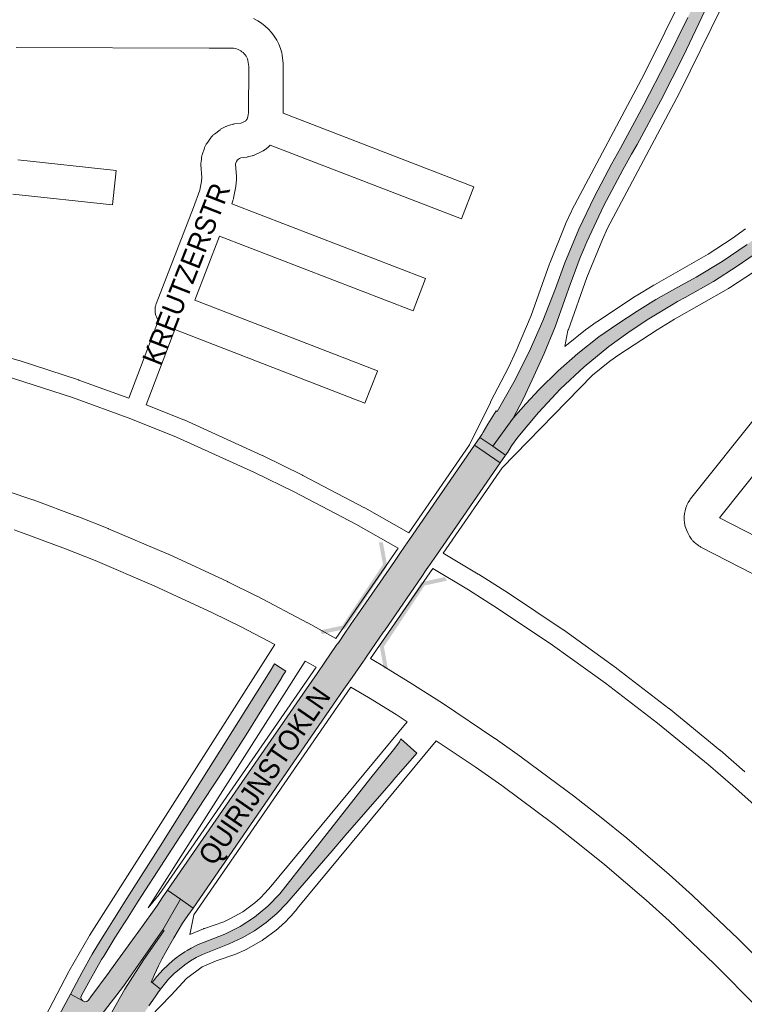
# Paper-space layout 'Layout1' of a CAD drawing. Header units: metres. Extents: x 123097 to 144122, y 392739 to 407589.
# Tile 379 of 510: x 134309 to 134582, y 398690 to 399061. Entities that reach past the tile are written whole.
import ezdxf
from ezdxf.enums import TextEntityAlignment as Align

# ---------------------------------------------------------------- set-up
doc = ezdxf.new("R2010")
doc.units = ezdxf.units.M
doc.header["$MEASUREMENT"] = 0
for name, color, linetype, lineweight in [('gs-anno-wegen algemeen tekst', 7, 'Continuous', 0), ('gs-knt-aanvullende hoofdweg', 7, 'Continuous', 0), ('gs-knt-fietspaden', 7, 'Continuous', 0), ('gs-knt-wegen algemeen', 7, 'Continuous', 0), ('gs-symb-viaduct', 7, 'Continuous', 0), ('gs-vlk-plantopografie wegen algemeen', 7, 'Continuous', 0), ('ir-ARC-asfalt-hoofdwegen-te inspecteren', 5, 'Continuous', 0)]:
    doc.layers.add(name, color=color, linetype=linetype, lineweight=lineweight)
doc.styles.add('Style-Arial', font='arial.ttf')

# ---------------------------------------------------------------- blocks, each defined once
blk = doc.blocks.new('gg0-viaduct_6')
at = {"layer": 'gs-symb-viaduct', "linetype": 'Continuous'}
blk.add_hatch(color=7, dxfattribs=at).paths.add_polyline_path([(-55.76, -16.89), (-58, -14), (-40, 0), (40, 0), (58, -14), (55.76, -16.89), (38.75, -3.66), (-38.75, -3.66)])

psp = doc.layouts.get("Layout1")

# ---------------------------------------------------------------- hatches: boundary and pattern name
at = {"layer": 'ir-ARC-asfalt-hoofdwegen-te inspecteren', "linetype": 'Continuous', "lineweight": 13}
for points in [[(134494.904, 398911.218), (134498.591, 398918.351), (134502.093, 398925.577), (134506.545, 398935.521), (134510.648, 398945.615), (134514.396, 398955.845), (134516.506, 398961.921), (134517.444, 398964.561), (134518.336, 398966.979), (134519.232, 398969.326), (134520.154, 398971.663), (134521.361, 398974.614), (134522.61, 398977.548), (134529.055, 398991.298), (134536.203, 399004.696), (134539.505, 399010.679), (134541.55, 399014.329), (134550.464, 399030.883), (134558.97, 399047.65), (134567.063, 399064.62), (134576.147, 399084.452), (134584.581, 399104.57), (134589.773, 399117.565), (134593.005, 399126.007), (134596.298, 399134.088), (134598.657, 399139.868), (134604.536, 399154.036), (134605.004, 399154.935), (134605.666, 399155.656), (134606.604, 399155.935), (134583.303, 399158.069), (134586.16, 399156.849), (134588.693, 399155.051), (134590.095, 399153.629), (134591.289, 399152.028), (134591.517, 399151.625), (134592.971, 399148.619), (134593.713, 399145.364), (134593.705, 399142.026), (134592.948, 399138.774), (134591.778, 399135.989), (134591.397, 399135.081), (134582.953, 399113.389), (134575.918, 399096.145), (134568.478, 399079.071), (134560.638, 399062.178), (134552.556, 399045.596), (134544.127, 399029.188), (134535.355, 399012.96), (134531.959, 399006.855), (134525.471, 398994.748), (134519.597, 398982.331), (134514.352, 398969.636), (134510.833, 398960.081), (134506.075, 398947.778), (134500.931, 398936.12), (134495.182, 398924.749), (134488.844, 398913.695), (134488.436, 398913.961), (134485.36, 398908.85), (134483.58, 398905.91), (134483.1, 398905), (134482.331, 398903.884), (134487.17, 398900.557)], [(134494.904, 398911.218), (134487.17, 398900.557), (134492.01, 398897.23), (134492.85, 398898.357), (134494.28, 398900.717), (134496.69, 398904.04), (134504.432, 398913.354), (134512.737, 398922.169), (134521.573, 398930.453), (134530.906, 398938.172), (134538.043, 398943.342), (134545.373, 398948.235), (134545.926, 398948.588), (134555.159, 398954.163), (134556.769, 398955.073), (134559.626, 398956.655), (134570.293, 398962.677), (134579.27, 398968.385), (134587.974, 398974.502), (134596.899, 398981.459), (134605.389, 398988.941), (134613.413, 398996.92), (134616.832, 399000.771), (134627.585, 399013.486), (134637.962, 399026.51), (134647.952, 399039.833), (134655.639, 399051.189), (134663.098, 399062.695), (134669.84, 399074.096), (134676.176, 399085.727), (134682.098, 399097.575), (134684.359, 399102.393), (134686.551, 399107.241), (134689.464, 399114.094), (134692.045, 399121.079), (134694.288, 399128.18), (134696.347, 399135.453), (134697.172, 399137.687), (134698.453, 399139.694), (134700.131, 399141.384), (134702.13, 399142.678), (134704.446, 399143.54), (134706.896, 399143.87), (134711.321, 399143.953), (134693.933, 399146.034), (134689.952, 399130.96), (134689.699, 399130.001), (134685.598, 399117.911), (134680.874, 399106.05), (134675.54, 399094.45), (134669.61, 399083.144), (134661.037, 399068.431), (134651.913, 399054.053), (134642.25, 399040.032), (134632.035, 399026.661), (134621.453, 399013.579), (134610.512, 399000.795), (134608.979, 398999.115), (134600.774, 398991.13), (134592.12, 398983.635), (134583.045, 398976.653), (134573.582, 398970.21), (134563.761, 398964.325), (134555.717, 398959.896), (134548.553, 398955.822), (134541.519, 398951.525), (134534.245, 398946.755), (134527.132, 398941.748), (134519.276, 398935.584), (134511.8, 398928.966), (134504.728, 398921.917), (134499.634, 398916.543)], [(134369.53, 398729.905), (134374.354, 398726.545), (134428.387, 398804.967), (134431.146, 398808.972), (134434.177, 398813.372), (134438.446, 398819.569), (134438.835, 398820.134), (134439.242, 398820.725), (134441.364, 398823.804), (134446.064, 398830.626), (134446.363, 398831.059), (134460.443, 398851.479), (134462.151, 398853.955), (134464.246, 398856.991), (134465.983, 398859.508), (134490.022, 398894.349), (134480.345, 398901.002), (134455.867, 398865.467), (134454.129, 398862.944), (134452.199, 398860.142), (134450.165, 398857.189), (134436.276, 398837.039), (134436.05, 398836.71), (134435.288, 398835.607), (134431.482, 398830.088), (134429.027, 398826.526), (134428.645, 398825.972), (134428.272, 398825.432), (134423.99, 398819.224), (134421.046, 398814.955), (134417.031, 398809.133), (134364.706, 398733.265)], [(134490.022, 398894.349), (134492.01, 398897.23), (134487.17, 398900.557), (134482.331, 398903.884), (134480.345, 398901.002)], [(134448.873, 398773.773), (134449.967, 398775.036), (134458.572, 398784.971), (134452.551, 398790.256), (134452.061, 398789.232), (134451.496, 398788.248), (134449.828, 398786.177), (134449.329, 398785.557), (134441.3, 398775.57), (134406.95, 398731.89), (134402.474, 398727.245), (134397.499, 398723.139), (134392.089, 398719.626), (134386.314, 398716.752), (134376.19, 398712.751), (134373.616, 398711.47), (134372.081, 398710.576), (134371.17, 398710.045), (134368.819, 398708.465), (134368.476, 398708.2), (134366.68, 398706.815), (134363.058, 398703.409), (134360.695, 398700.706), (134358.93, 398698.45), (134362.049, 398695.955), (134363.548, 398697.88), (134365.113, 398699.761), (134367.25, 398701.889), (134371.175, 398705.197), (134373.308, 398706.631), (134375.529, 398707.924), (134377.83, 398709.07), (134387.92, 398713.057), (134392.808, 398715.267), (134397.462, 398717.935), (134401.838, 398721.038), (134405.895, 398724.546), (134409.598, 398728.428), (134426.661, 398748.128), (134431.607, 398753.839), (134447.128, 398771.758)], [(134369.53, 398729.905), (134364.706, 398733.265), (134362.73, 398730.4), (134360.874, 398727.674), (134358.997, 398724.961), (134356.155, 398720.935), (134353.27, 398716.944), (134352.534, 398715.897), (134343.228, 398703.123), (134342.674, 398702.34), (134335.801, 398693.11), (134334.904, 398691.876), (134334.296, 398691.384), (134333.526, 398691.252), (134332.789, 398691.513), (134328.169, 398694.118), (134318.678, 398676.601), (134318.065, 398675.589), (134315.349, 398671.494), (134313.172, 398668.125), (134306.721, 398657.944), (134304.484, 398654.412), (134298.927, 398645.433), (134296.698, 398641.879), (134296.142, 398641.083), (134294.511, 398639.013), (134292.575, 398637.226), (134302.971, 398631.698), (134303.176, 398632.089), (134312.77, 398648.2), (134321.71, 398661.87), (134332.89, 398677.24), (134339.742, 398686.176), (134348.08, 398697.05), (134362.96, 398718.3)], [(134310.49, 398625.209), (134323.27, 398618.35), (134322.91, 398621.17), (134322.877, 398623.603), (134323.291, 398626.001), (134324.137, 398628.283), (134332.952, 398644.252), (134332.954, 398644.689), (134333.131, 398645.088), (134334.832, 398648.226), (134335.176, 398648.861), (134335.486, 398649.1), (134335.863, 398649.203), (134338.321, 398654.124), (134338.35, 398654.826), (134338.611, 398655.478), (134340.468, 398658.925), (134342.553, 398662.858), (134344.521, 398666.594), (134349.786, 398676.462), (134351.826, 398680.154), (134354.64, 398684.977), (134357.658, 398689.675), (134360.026, 398693.135), (134361.021, 398694.556), (134362.049, 398695.955), (134358.93, 398698.45), (134358.5, 398698.66), (134359.735, 398701.437), (134360.528, 398703.126), (134361.341, 398704.804), (134362.6, 398707.281), (134363.901, 398709.742), (134367.042, 398715.323), (134370.386, 398720.784), (134372.38, 398723.679), (134374.354, 398726.545), (134369.53, 398729.905), (134362.96, 398718.3), (134363.41, 398718.04), (134355.718, 398707.191), (134348.594, 398695.96), (134342.056, 398684.379), (134340.776, 398681.939), (134339.524, 398679.488), (134311.539, 398627.152), (134310.664, 398625.515)]]:
    psp.add_hatch(color=5, dxfattribs=at).paths.add_polyline_path(points, flags=0)
at = {"layer": 'ir-ARC-asfalt-hoofdwegen-te inspecteren', "linetype": 'Continuous', "lineweight": 13, "extrusion": (0, 0, -1)}
psp.add_hatch(color=5, dxfattribs=at).paths.add_polyline_path([(-134332.789, 398691.513), (-134332.267, 398692.1), (-134332.097, 398692.868), (-134332.324, 398693.62), (-134335.707, 398699.751), (-134339.874, 398707.173), (-134340.648, 398708.469), (-134344.82, 398715.3), (-134348.249, 398720.557), (-134349.203, 398722.123), (-134353.644, 398729.078), (-134363.555, 398744.495), (-134369.294, 398753.341), (-134371.988, 398757.424), (-134378.232, 398767.08), (-134386.223, 398779.223), (-134394.342, 398791.846), (-134400.213, 398801.376), (-134407.679, 398813.165), (-134407.587, 398813.259), (-134408.397, 398814.528), (-134409.233, 398815.783), (-134405.006, 398818.525), (-134403.33, 398815.807), (-134375.194, 398771.115), (-134361.883, 398749.899), (-134349.424, 398730.176), (-134344.082, 398721.692), (-134343.443, 398720.675), (-134341.535, 398717.695), (-134339.413, 398714.299), (-134336.339, 398709.142), (-134332.454, 398702.139), (-134329.429, 398696.443), (-134328.169, 398694.118)], flags=0)

# ---------------------------------------------------------------- linework, layer by layer
at = {"layer": 'gs-knt-aanvullende hoofdweg', "color": 7, "linetype": 'Continuous', "flags": 128}
for points in [[(134455.556, 398867.933), (134478.422, 398901.099), (134486.308, 398917.121), (134486.375, 398917.253), (134493.073, 398930.208), (134496.046, 398936.579), (134501.595, 398949.852), (134508.591, 398969.324), (134508.692, 398969.589), (134514.608, 398984.289), (134514.745, 398984.607), (134516.836, 398989.182), (134516.931, 398989.382), (134517.032, 398989.58), (134544.183, 399040.747), (134559.819, 399072.374), (134576.061, 399109.462), (134593.198, 399152.952)], [(134573.36, 399065.874), (134557.599, 399033.994), (134557.501, 399033.802), (134530.404, 398982.736), (134528.477, 398978.521), (134522.679, 398964.112), (134515.666, 398944.593), (134515.599, 398944.413), (134515.527, 398944.236), (134514.332, 398938.137), (134514.517, 398938.319), (134514.59, 398938.385), (134514.625, 398938.418), (134514.662, 398938.45), (134514.734, 398938.516), (134514.958, 398938.705), (134522.068, 398944.454), (134522.262, 398944.605), (134522.46, 398944.75), (134526.183, 398947.377), (134526.394, 398947.52), (134540.984, 398957.088), (134541.177, 398957.211), (134547.837, 398961.294), (134548.048, 398961.419), (134568.337, 398972.961), (134577.392, 398978.848), (134582.43, 398982.528)], [(134585.751, 398966.367), (134576.337, 398960.247), (134576.149, 398960.128), (134575.958, 398960.015), (134555.582, 398948.424), (134549.125, 398944.465), (134534.737, 398935.03), (134531.321, 398932.619), (134524.744, 398927.302), (134490.736, 398892.499), (134468.558, 398860.331)], [(134428.073, 398828.064), (134451.555, 398862.131)], [(134464.566, 398854.541), (134441.118, 398820.525)], [(134357.431, 398726.671), (134361.576, 398731.599), (134420.652, 398817.3)], [(134433.711, 398809.779), (134374.611, 398724.044), (134373.195, 398717.038), (134373.123, 398716.722), (134373.113, 398716.676), (134373.073, 398716.533)]]:
    psp.add_lwpolyline(points, dxfattribs=at)
at = {"layer": 'gs-knt-fietspaden', "color": 7, "linetype": 'Continuous', "flags": 128}
for points in [[(134124.519, 398968.582), (134182.98, 398960.992), (134183.026, 398960.986), (134193.886, 398959.428), (134193.971, 398959.415), (134217.486, 398955.453), (134217.602, 398955.432), (134240.97, 398950.684), (134241.056, 398950.665), (134252.676, 398947.998), (134252.734, 398947.984), (134264.309, 398945.122), (134264.361, 398945.109), (134285.987, 398939.41), (134286.064, 398939.389), (134308.657, 398932.879), (134308.771, 398932.844), (134331.129, 398925.57), (134331.242, 398925.531), (134350.091, 398918.682)], [(134451.555, 398862.131), (134435.557, 398871.17), (134412.378, 398883.351), (134397.422, 398890.74), (134368.128, 398904.054), (134350.892, 398910.921), (134328.9, 398918.913), (134306.656, 398926.15), (134284.159, 398932.632), (134262.598, 398938.314), (134251.077, 398941.163), (134239.529, 398943.813), (134216.262, 398948.541), (134192.847, 398952.486), (134182.053, 398954.033), (134123.656, 398961.615), (134118.33, 398962.168), (134111.462, 398962.592), (134106.124, 398962.699), (134100.781, 398962.612), (134075.792, 398961.207), (134057.008, 398959.948), (134031.093, 398957.835)], [(134350.091, 398918.682), (134361.271, 398948.051)], [(134367.457, 398944.57), (134356.651, 398916.183)], [(134468.558, 398860.331), (134481.706, 398852.399), (134481.772, 398852.358), (134493.07, 398845.193), (134493.143, 398845.145), (134513.68, 398831.391), (134513.774, 398831.327), (134533.855, 398816.915), (134533.946, 398816.847), (134553.55, 398801.793), (134553.639, 398801.722), (134572.745, 398786.042), (134572.81, 398785.988), (134582.171, 398777.917)], [(134860.696, 398418.626), (134700.874, 398634.651), (134700.61, 398635.008), (134700.361, 398635.344), (134700.319, 398635.402), (134693.198, 398645.451), (134678.471, 398665.196), (134670.897, 398674.853), (134655.229, 398693.861), (134647.185, 398703.15), (134638.992, 398712.308), (134622.138, 398730.252), (134604.721, 398747.63), (134586.742, 398764.445), (134577.566, 398772.619), (134568.259, 398780.643), (134549.229, 398796.26), (134529.715, 398811.244), (134509.727, 398825.59), (134489.273, 398839.288), (134478.045, 398846.409), (134464.566, 398854.541)]]:
    psp.add_lwpolyline(points, dxfattribs=at)
at = {"layer": 'gs-knt-wegen algemeen', "color": 7, "linetype": 'Continuous', "flags": 128}
for points in [[(134397.125, 399061.757), (134398.655, 399060.95), (134400.107, 399060.01), (134401.47, 399058.946), (134402.733, 399057.764), (134403.886, 399056.476), (134404.921, 399055.09), (134405.829, 399053.618), (134406.602, 399052.071), (134407.236, 399050.462), (134407.724, 399048.803), (134407.783, 399048.543), (134407.831, 399048.28), (134407.868, 399048.016), (134408.25, 399044.821), (134408.276, 399044.553), (134408.292, 399044.284), (134408.296, 399044.014), (134408.202, 399026.138), (134480.106, 398998.396, -0.3278588), (134480.11, 398998.385), (134475.43, 398986.253, -0.3278585), (134475.419, 398986.249), (134403.375, 399014.045)], [(134308.313, 399008.5), (134345.366, 399004.515, -0.368104), (134345.374, 399004.504), (134343.984, 398991.577, -0.3681056), (134343.973, 398991.569), (134306.454, 398995.604)], [(134388.866, 398991.97), (134461.893, 398963.763, -0.3859411), (134461.898, 398963.751), (134457.214, 398951.623, -0.3859422), (134457.202, 398951.618), (134384.252, 398979.794), (134374.917, 398955.642), (134443.748, 398928.938, -0.3858833), (134443.753, 398928.925), (134439.051, 398916.805, -0.3858829), (134439.038, 398916.8), (134367.457, 398944.57)]]:
    psp.add_lwpolyline(points, format="xyb", dxfattribs=at)
for points in [[(134394.863, 399024.329), (134395, 399024.766), (134395.182, 399026.175), (134395.274, 399043.677), (134394.996, 399046.003), (134394.805, 399046.547), (134394.566, 399047.072), (134394.282, 399047.573), (134393.954, 399048.047), (134393.585, 399048.491), (134393.178, 399048.899), (134392.736, 399049.27), (134392.263, 399049.6), (134391.763, 399049.887), (134391.239, 399050.127), (134390.696, 399050.321), (134390.138, 399050.465), (134389.569, 399050.559), (134380.408, 399050.628), (134307.73, 399050.814)], [(134361.271, 398948.051), (134361.176, 398948.179), (134361.171, 398948.186), (134360.999, 398948.445), (134360.994, 398948.452), (134360.835, 398948.719), (134360.831, 398948.726), (134360.684, 398949.001), (134360.68, 398949.008), (134360.548, 398949.29), (134360.544, 398949.298), (134360.426, 398949.585), (134360.423, 398949.593), (134360.318, 398949.886), (134360.316, 398949.894), (134360.226, 398950.192), (134360.223, 398950.2), (134360.148, 398950.502), (134360.146, 398950.51), (134360.086, 398950.815), (134360.085, 398950.824), (134360.039, 398951.131), (134360.038, 398951.14), (134360.008, 398951.449), (134360.008, 398951.458), (134359.993, 398951.768), (134359.993, 398951.777), (134359.993, 398952.088), (134359.993, 398952.096), (134360.009, 398952.407), (134360.01, 398952.416), (134360.04, 398952.725), (134360.041, 398952.733), (134360.088, 398953.041), (134360.089, 398953.049), (134360.15, 398953.354), (134360.152, 398953.363), (134360.228, 398953.664), (134360.23, 398953.672), (134360.321, 398953.97), (134360.324, 398953.978), (134360.429, 398954.271), (134374.438, 398990.519), (134376.855, 398997.028), (134377.513, 399000.452), (134377.592, 399001.864), (134377.297, 399006.618), (134377.287, 399006.875), (134377.286, 399007.132), (134377.296, 399007.39), (134377.315, 399007.646), (134377.444, 399008.981), (134377.479, 399009.27), (134377.526, 399009.557), (134377.586, 399009.841), (134377.659, 399010.123), (134377.744, 399010.401), (134378.585, 399012.94), (134378.678, 399013.201), (134378.782, 399013.458), (134378.896, 399013.711), (134379.022, 399013.958), (134379.157, 399014.2), (134379.303, 399014.436), (134379.459, 399014.665), (134381.008, 399016.844), (134381.174, 399017.067), (134381.348, 399017.282), (134381.532, 399017.49), (134381.725, 399017.689), (134381.926, 399017.881), (134382.135, 399018.063), (134382.351, 399018.237), (134384.473, 399019.865), (134384.697, 399020.029), (134384.927, 399020.184), (134385.164, 399020.328), (134385.407, 399020.462), (134385.655, 399020.586), (134386.601, 399021.033), (134386.828, 399021.135), (134387.059, 399021.228), (134387.293, 399021.313), (134387.531, 399021.388), (134389.038, 399021.835), (134389.345, 399021.918), (134389.656, 399021.986), (134389.97, 399022.039), (134392.358, 399022.379), (134392.626, 399022.452), (134393.966, 399023.062), (134393.999, 399023.091), (134394.033, 399023.121), (134394.066, 399023.152), (134394.099, 399023.183), (134394.132, 399023.214), (134394.164, 399023.246), (134394.195, 399023.279), (134394.226, 399023.312), (134394.257, 399023.345), (134394.287, 399023.379), (134394.317, 399023.413), (134394.346, 399023.448), (134394.375, 399023.483), (134394.403, 399023.519), (134394.43, 399023.555), (134394.458, 399023.591), (134394.484, 399023.628), (134394.51, 399023.665), (134394.536, 399023.702), (134394.561, 399023.74), (134394.585, 399023.778), (134394.609, 399023.817), (134394.633, 399023.855), (134394.656, 399023.894), (134394.678, 399023.934), (134394.699, 399023.974), (134394.721, 399024.014), (134394.741, 399024.054), (134394.761, 399024.095), (134394.781, 399024.136), (134394.799, 399024.177), (134394.818, 399024.219), (134394.861, 399024.323)], [(134394.861, 399024.323), (134394.862, 399024.326), (134394.863, 399024.329)], [(134394.861, 399024.323), (134394.862, 399024.326), (134394.863, 399024.329)], [(134403.375, 399014.045), (134403.308, 399013.978), (134403.236, 399013.907), (134403.164, 399013.836), (134403.091, 399013.766), (134403.017, 399013.696), (134402.944, 399013.627), (134402.869, 399013.558), (134402.795, 399013.49), (134402.72, 399013.422), (134402.644, 399013.355), (134402.568, 399013.288), (134402.492, 399013.222), (134402.415, 399013.156), (134402.338, 399013.09), (134402.261, 399013.025), (134402.183, 399012.961), (134402.105, 399012.897), (134402.026, 399012.833), (134401.947, 399012.771), (134401.867, 399012.708), (134401.787, 399012.646), (134401.707, 399012.585), (134401.626, 399012.524), (134401.545, 399012.463), (134401.464, 399012.403), (134401.382, 399012.344), (134401.3, 399012.285), (134401.217, 399012.226), (134401.134, 399012.168), (134401.051, 399012.111), (134400.967, 399012.054), (134400.883, 399011.998), (134400.663, 399011.857), (134400.437, 399011.725), (134400.205, 399011.602), (134399.969, 399011.489), (134397.537, 399010.382), (134397.294, 399010.277), (134397.046, 399010.182), (134396.796, 399010.098), (134396.542, 399010.023), (134395.374, 399009.707), (134395.116, 399009.643), (134394.855, 399009.589), (134394.592, 399009.546), (134392.282, 399009.217), (134391.796, 399009.073), (134391.053, 399008.503), (134390.637, 399007.918), (134390.333, 399007), (134390.324, 399006.907), (134390.611, 399002.287), (134390.621, 399002.033), (134390.622, 399001.778), (134390.613, 399001.524), (134390.489, 398999.292), (134390.466, 398999.001), (134390.431, 398998.712), (134390.382, 398998.424), (134389.539, 398994.039), (134389.483, 398993.775), (134389.415, 398993.514), (134389.337, 398993.256), (134389.249, 398993.002), (134388.866, 398991.97)], [(134605.987, 398916.017), (134598.429, 398906.045), (134598.336, 398905.925), (134572.617, 398873.591), (134591.396, 398863.982), (134591.446, 398863.956), (134663.372, 398826.364)], [(134585.441, 398852.404), (134565.524, 398862.595), (134565.257, 398862.739), (134564.998, 398862.895), (134564.746, 398863.064), (134564.502, 398863.243), (134564.267, 398863.434), (134563.045, 398864.475), (134562.814, 398864.682), (134562.593, 398864.9), (134562.382, 398865.128), (134562.182, 398865.366), (134561.994, 398865.613), (134561.263, 398866.725), (134560.635, 398867.898), (134560.116, 398869.124), (134559.71, 398870.391), (134559.419, 398871.69), (134559.247, 398873.01), (134559.23, 398873.276), (134559.224, 398873.542), (134559.229, 398873.809), (134559.244, 398874.075), (134559.378, 398875.176), (134559.602, 398876.262), (134559.915, 398877.325), (134560.315, 398878.36), (134560.799, 398879.358), (134561.364, 398880.312), (134561.541, 398880.57), (134561.729, 398880.818), (134588.099, 398913.97)], [(134304.717, 398883.511), (134313.913, 398880.426), (134314.12, 398880.352), (134330.845, 398874.104), (134330.968, 398874.057), (134342.308, 398869.558), (134342.456, 398869.497), (134364.907, 398859.944), (134365.102, 398859.858), (134387.227, 398849.573), (134387.371, 398849.504), (134398.305, 398844.091), (134398.444, 398844.02), (134417.405, 398834.06), (134417.568, 398833.971), (134428.073, 398828.064)], [(134405.087, 398825.823), (134392.459, 398832.457), (134381.666, 398837.8), (134359.711, 398848.006), (134337.432, 398857.485), (134326.227, 398861.931), (134309.667, 398868.117), (134306.995, 398869.014)], [(134310.443, 398667.635), (134310.431, 398667.739), (134310.408, 398668.052), (134310.401, 398668.366), (134310.409, 398668.68), (134310.432, 398668.993), (134310.47, 398669.304), (134310.522, 398669.613), (134310.59, 398669.92), (134310.673, 398670.223), (134310.769, 398670.521), (134310.881, 398670.815), (134311.006, 398671.102), (134311.145, 398671.384), (134327.535, 398702.66), (134327.66, 398702.888), (134335.2, 398715.974), (134335.349, 398716.219), (134405.087, 398825.823)], [(134416.56, 398819.601), (134357.431, 398726.671)], [(134420.652, 398817.3), (134416.56, 398819.601)], [(134441.118, 398820.525), (134447.016, 398817.034), (134447.115, 398816.975), (134457.645, 398810.489), (134457.735, 398810.433), (134468.286, 398803.693), (134487.93, 398790.487), (134488.057, 398790.399), (134498.153, 398783.26), (134498.28, 398783.168), (134518.12, 398768.406), (134518.246, 398768.31), (134527.984, 398760.69), (134528.066, 398760.624), (134537.68, 398752.847), (134537.825, 398752.726), (134553.491, 398739.283), (134553.606, 398739.183), (134562.382, 398731.289), (134562.503, 398731.177), (134579.65, 398714.949), (134579.807, 398714.795), (134596.395, 398697.995)], [(134454.944, 398796.766), (134450.772, 398799.431), (134440.336, 398805.859), (134433.711, 398809.779)], [(134373.073, 398716.533), (134378.213, 398718.698), (134378.406, 398718.776), (134378.601, 398718.848), (134385.847, 398721.368), (134388.212, 398722.415), (134393.095, 398725.157), (134397.594, 398728.494), (134399.561, 398730.265), (134401.477, 398732.223), (134403.582, 398734.684), (134454.944, 398796.766)], [(134465.913, 398789.599), (134413.58, 398726.343), (134413.51, 398726.261), (134411.228, 398723.594), (134411.085, 398723.431), (134410.936, 398723.273), (134408.723, 398721.012), (134408.577, 398720.867), (134408.426, 398720.727), (134406.076, 398718.611), (134405.842, 398718.41), (134405.598, 398718.22), (134400.52, 398714.454), (134400.296, 398714.295), (134400.066, 398714.146), (134399.83, 398714.007), (134394.318, 398710.911), (134394.045, 398710.766), (134393.765, 398710.634), (134390.873, 398709.354), (134390.627, 398709.251), (134390.377, 398709.158), (134383.075, 398706.619), (134377.719, 398704.362), (134371.813, 398699.951), (134366.019, 398693.647), (134365.911, 398693.534), (134365.909, 398693.531), (134365.906, 398693.529), (134354.434, 398681.647)], [(134635.173, 398633.625), (134633.691, 398635.85), (134602.905, 398671.74), (134587.052, 398688.926), (134570.62, 398705.569), (134553.613, 398721.664), (134544.955, 398729.452), (134529.418, 398742.784), (134519.919, 398750.469), (134510.284, 398758.007), (134490.571, 398772.675), (134480.602, 398779.724), (134465.913, 398789.599)]]:
    psp.add_lwpolyline(points, dxfattribs=at)
at = {"layer": 'gs-vlk-plantopografie wegen algemeen', "color": 7, "linetype": 'Continuous', "flags": 128}
psp.add_lwpolyline([(134356.651, 398916.183), (134370.803, 398910.545), (134370.956, 398910.479), (134400.379, 398897.107), (134400.481, 398897.059), (134415.527, 398889.625), (134415.605, 398889.585), (134438.87, 398877.359), (134438.964, 398877.308), (134455.556, 398867.933)], dxfattribs=at)
at = {"layer": 'ir-ARC-asfalt-hoofdwegen-te inspecteren', "color": 5, "linetype": 'Continuous', "lineweight": 13, "flags": 128}
for points in [[(134560.638, 399062.178), (134552.556, 399045.596), (134544.127, 399029.188), (134535.355, 399012.96), (134531.959, 399006.855), (134525.471, 398994.748), (134519.597, 398982.331), (134514.352, 398969.636), (134510.833, 398960.081), (134506.075, 398947.778), (134500.931, 398936.12), (134495.182, 398924.749), (134488.844, 398913.695), (134488.436, 398913.961), (134485.36, 398908.85), (134483.58, 398905.91), (134483.1, 398905), (134482.331, 398903.884), (134487.17, 398900.557), (134494.904, 398911.218), (134498.591, 398918.351), (134502.093, 398925.577), (134506.545, 398935.521), (134510.648, 398945.615), (134514.396, 398955.845), (134516.506, 398961.921), (134517.444, 398964.561), (134518.336, 398966.979), (134519.232, 398969.326), (134520.154, 398971.663), (134521.361, 398974.614), (134522.61, 398977.548), (134529.055, 398991.298), (134536.203, 399004.696), (134539.505, 399010.679), (134541.55, 399014.329), (134550.464, 399030.883), (134558.97, 399047.65), (134567.063, 399064.62)], [(134583.045, 398976.653), (134573.582, 398970.21), (134563.761, 398964.325), (134555.717, 398959.896), (134548.553, 398955.822), (134541.519, 398951.525), (134534.245, 398946.755), (134527.132, 398941.748), (134519.276, 398935.584), (134511.8, 398928.966), (134504.728, 398921.917), (134499.634, 398916.543), (134494.904, 398911.218), (134487.17, 398900.557), (134492.01, 398897.23), (134492.85, 398898.357), (134494.28, 398900.717), (134496.69, 398904.04), (134504.432, 398913.354), (134512.737, 398922.169), (134521.573, 398930.453), (134530.906, 398938.172), (134538.043, 398943.342), (134545.373, 398948.235), (134545.926, 398948.588), (134555.159, 398954.163), (134556.769, 398955.073), (134559.626, 398956.655), (134570.293, 398962.677), (134579.27, 398968.385), (134587.974, 398974.502)], [(134339.742, 398686.176), (134348.08, 398697.05), (134362.96, 398718.3), (134369.53, 398729.905), (134364.706, 398733.265), (134362.73, 398730.4), (134360.874, 398727.674), (134358.997, 398724.961), (134356.155, 398720.935), (134353.27, 398716.944), (134352.534, 398715.897), (134343.228, 398703.123), (134342.674, 398702.34), (134335.801, 398693.11), (134334.904, 398691.876), (134334.296, 398691.384), (134333.526, 398691.252), (134332.789, 398691.513), (134328.169, 398694.118), (134318.678, 398676.601)], [(134357.658, 398689.675), (134360.026, 398693.135), (134361.021, 398694.556), (134362.049, 398695.955), (134358.93, 398698.45), (134358.5, 398698.66), (134359.735, 398701.437), (134360.528, 398703.126), (134361.341, 398704.804), (134362.6, 398707.281), (134363.901, 398709.742), (134367.042, 398715.323), (134370.386, 398720.784), (134372.38, 398723.679), (134374.354, 398726.545), (134369.53, 398729.905), (134362.96, 398718.3), (134363.41, 398718.04), (134355.718, 398707.191), (134348.594, 398695.96), (134342.056, 398684.379)]]:
    psp.add_lwpolyline(points, dxfattribs=at)
at = {"layer": 'ir-ARC-asfalt-hoofdwegen-te inspecteren', "color": 5, "linetype": 'Continuous', "lineweight": 13}
psp.add_lwpolyline([(134369.53, 398729.905), (134374.354, 398726.545), (134428.387, 398804.967), (134431.146, 398808.972), (134434.177, 398813.372), (134438.446, 398819.569), (134438.835, 398820.134), (134439.242, 398820.725), (134441.364, 398823.804), (134446.064, 398830.626), (134446.363, 398831.059), (134460.443, 398851.479), (134462.151, 398853.955), (134464.246, 398856.991), (134465.983, 398859.508), (134490.022, 398894.349), (134480.345, 398901.002), (134455.867, 398865.467), (134454.129, 398862.944), (134452.199, 398860.142), (134450.165, 398857.189), (134436.276, 398837.039), (134436.05, 398836.71), (134435.288, 398835.607), (134431.482, 398830.088), (134429.027, 398826.526), (134428.645, 398825.972), (134428.272, 398825.432), (134423.99, 398819.224), (134421.046, 398814.955), (134417.031, 398809.133), (134364.706, 398733.265)], close=True, dxfattribs=at)
at = {"layer": 'ir-ARC-asfalt-hoofdwegen-te inspecteren', "color": 5, "linetype": 'Continuous', "lineweight": 13, "flags": 128}
for points in [[(134490.022, 398894.349), (134492.01, 398897.23), (134487.17, 398900.557), (134482.331, 398903.884), (134480.345, 398901.002)], [(134332.789, 398691.513), (134332.267, 398692.1), (134332.097, 398692.868), (134332.324, 398693.62), (134335.707, 398699.751), (134339.874, 398707.173), (134340.648, 398708.469), (134344.82, 398715.3), (134348.249, 398720.557), (134349.203, 398722.123), (134353.644, 398729.078), (134363.555, 398744.495), (134369.294, 398753.341), (134371.988, 398757.424), (134378.232, 398767.08), (134386.223, 398779.223), (134394.342, 398791.846), (134400.213, 398801.376), (134407.679, 398813.165), (134407.587, 398813.259), (134408.397, 398814.528), (134409.233, 398815.783), (134405.006, 398818.525), (134403.33, 398815.807), (134375.194, 398771.115), (134361.883, 398749.899), (134349.424, 398730.176), (134344.082, 398721.692), (134343.443, 398720.675), (134341.535, 398717.695), (134339.413, 398714.299), (134336.339, 398709.142), (134332.454, 398702.139), (134329.429, 398696.443), (134328.169, 398694.118)], [(134448.873, 398773.773), (134449.967, 398775.036), (134458.572, 398784.971), (134452.551, 398790.256), (134452.061, 398789.232), (134451.496, 398788.248), (134449.828, 398786.177), (134449.329, 398785.557), (134441.3, 398775.57), (134406.95, 398731.89), (134402.474, 398727.245), (134397.499, 398723.139), (134392.089, 398719.626), (134386.314, 398716.752), (134376.19, 398712.751), (134373.616, 398711.47), (134372.081, 398710.576), (134371.17, 398710.045), (134368.819, 398708.465), (134368.476, 398708.2), (134366.68, 398706.815), (134363.058, 398703.409), (134360.695, 398700.706), (134358.93, 398698.45), (134362.049, 398695.955), (134363.548, 398697.88), (134365.113, 398699.761), (134367.25, 398701.889), (134371.175, 398705.197), (134373.308, 398706.631), (134375.529, 398707.924), (134377.83, 398709.07), (134387.92, 398713.057), (134392.808, 398715.267), (134397.462, 398717.935), (134401.838, 398721.038), (134405.895, 398724.546), (134409.598, 398728.428), (134426.661, 398748.128), (134431.607, 398753.839), (134447.128, 398771.758)]]:
    psp.add_lwpolyline(points, close=True, dxfattribs=at)

# ---------------------------------------------------------------- block references
at = {"layer": 'gs-symb-viaduct', "color": 7, "linetype": 'Continuous', "xscale": 0.3575000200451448, "yscale": 0.4465237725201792, "zscale": 0.3575000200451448}
for p, rotation in [((134439.521, 398843.585), 236.3360565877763), ((134452.486, 398837.476), 56.33605658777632)]:
    psp.add_blockref('gg0-viaduct_6', p, dxfattribs=dict(at, rotation=rotation))

# ---------------------------------------------------------------- texts
at = {"layer": 'gs-anno-wegen algemeen tekst', "color": 7, "style": 'Style-Arial', "width": 0.909091}
for s, rotation, p in [('KREUTZERSTR', 68.56677, (134371.73, 398965.475)), ('QUIRIJNSTOKLN', 55.42026, (134401.151, 398776.403))]:
    psp.add_text(s, height=7.7, rotation=rotation, dxfattribs=at).set_placement(p, align=Align.MIDDLE_CENTER)

doc.saveas('drawing.dxf')
